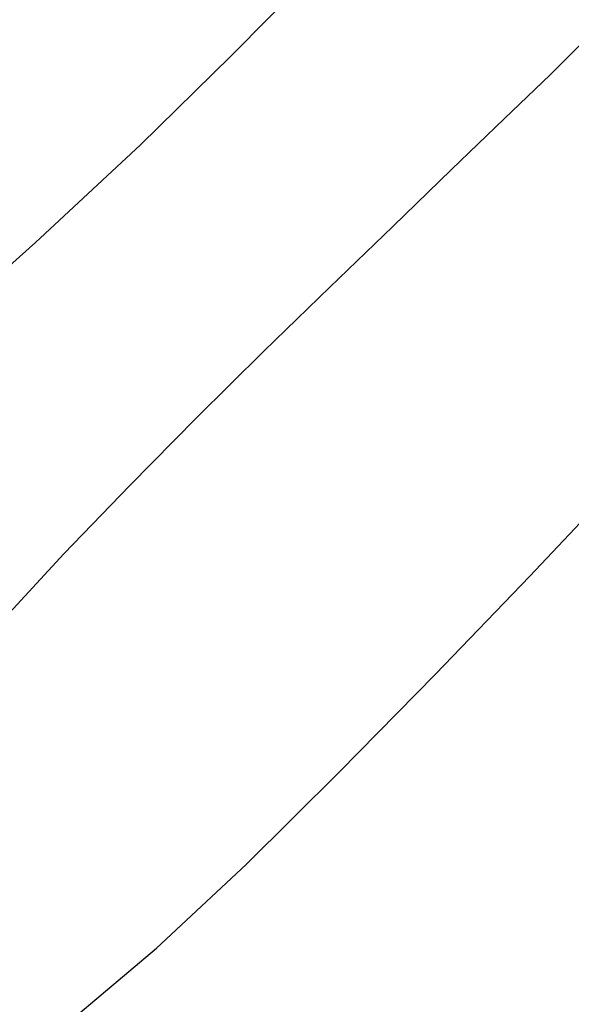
# Model space of a CAD drawing. Extents: x 10527 to 38813, y 13847 to 37526.
# Tile 350 of 656: x 35451.63 to 35457.83, y 36316.75 to 36327.82. Entities that reach past the tile are written whole.
import ezdxf

# ---------------------------------------------------------------- set-up
doc = ezdxf.new("R2010")
doc.units = 0
doc.header["$LTSCALE"] = 0.5
doc.header["$MEASUREMENT"] = 0
doc.linetypes.add('CONTI', pattern=[0])
doc.layers.add('(032) Горизонтали утолщенные', color=32, linetype='Continuous', lineweight=30)
doc.layers.add('.', color=7, linetype='Continuous', lineweight=15)
doc.layers.add('GORIZDEFAULT', color=32, linetype='CONTI')

# ---------------------------------------------------------------- blocks, each defined once
blk = doc.blocks.new('gergrgrre')
at = {"layer": '(032) Горизонтали утолщенные', "color": 32}
blk.add_polyline3d([(360289.778, 4200422.607, 538), (360291.02, 4200423.38, 538), (360292.32, 4200424.17, 538), (360293.53, 4200424.89, 538), (360294.62, 4200425.52, 538), (360295.61, 4200426.09, 538), (360296.53, 4200426.64, 538), (360297.41, 4200427.19, 538), (360298.29, 4200427.79, 538), (360299.18, 4200428.47, 538), (360300.11, 4200429.26, 538), (360301.12, 4200430.2, 538), (360302.17, 4200431.24, 538), (360303.25, 4200432.34, 538), (360304.31, 4200433.44, 538), (360305.32, 4200434.51, 538)], dxfattribs=at)
at = {"layer": 'GORIZDEFAULT', "color": 32}
for points in [[(360285.766, 4200427.022, 539), (360287.26, 4200428.04, 539), (360289.1, 4200429.34, 539), (360290.93, 4200430.68, 539), (360292.69, 4200432.04, 539), (360294.37, 4200433.39, 539), (360295.95, 4200434.71, 539), (360297.41, 4200435.99, 539), (360298.75, 4200437.19, 539), (360299.93, 4200438.29, 539), (360300.95, 4200439.29, 539), (360301.8, 4200440.15, 539), (360302.5, 4200440.91, 539), (360303.09, 4200441.6, 539), (360303.61, 4200442.25, 539), (360304.09, 4200442.89, 539), (360304.56, 4200443.56, 539), (360305.06, 4200444.28, 539), (360305.62, 4200445.08, 539), (360306.25, 4200445.95, 539), (360306.93, 4200446.88, 539), (360307.66, 4200447.84, 539), (360308.45, 4200448.83, 539)], [(360293.51, 4200428.32, 538.5), (360294.05, 4200428.67, 538.5), (360294.51, 4200429.01, 538.5), (360294.94, 4200429.37, 538.5), (360295.39, 4200429.78, 538.5), (360295.89, 4200430.28, 538.5), (360296.45, 4200430.86, 538.5), (360297.05, 4200431.51, 538.5), (360297.69, 4200432.2, 538.5), (360298.37, 4200432.93, 538.5), (360299.07, 4200433.69, 538.5), (360299.81, 4200434.46, 538.5), (360300.56, 4200435.22, 538.5), (360301.32, 4200435.97, 538.5), (360302.06, 4200436.69, 538.5), (360302.77, 4200437.37, 538.5), (360303.43, 4200438.01, 538.5), (360304.02, 4200438.58, 538.5), (360304.54, 4200439.08, 538.5), (360304.96, 4200439.5, 538.5)]]:
    blk.add_polyline3d(points, dxfattribs=at)

msp = doc.modelspace()

# ---------------------------------------------------------------- hatches: boundary and pattern name
at = {"layer": '.', "ltscale": 0.149071}
h = msp.add_hatch(color=256, dxfattribs=at)
h.dxf.hatch_style = 1
h.set_gradient(color1=(255, 255, 255), tint=1)
h.paths.add_polyline_path([(35043.297, 36082.013), (36343.297, 36082.013), (36343.297, 37217.013), (35043.297, 37217.013)])
h.paths.add_polyline_path([(35058.297, 37202.013), (36328.297, 37202.013), (36328.297, 36097.013), (35058.297, 36097.013)], flags=16)

# ---------------------------------------------------------------- block references
at = {"linetype": 'Continuous'}
msp.add_blockref('gergrgrre', (-324846.944, -4164111.878), dxfattribs=at)

doc.saveas('drawing.dxf')
